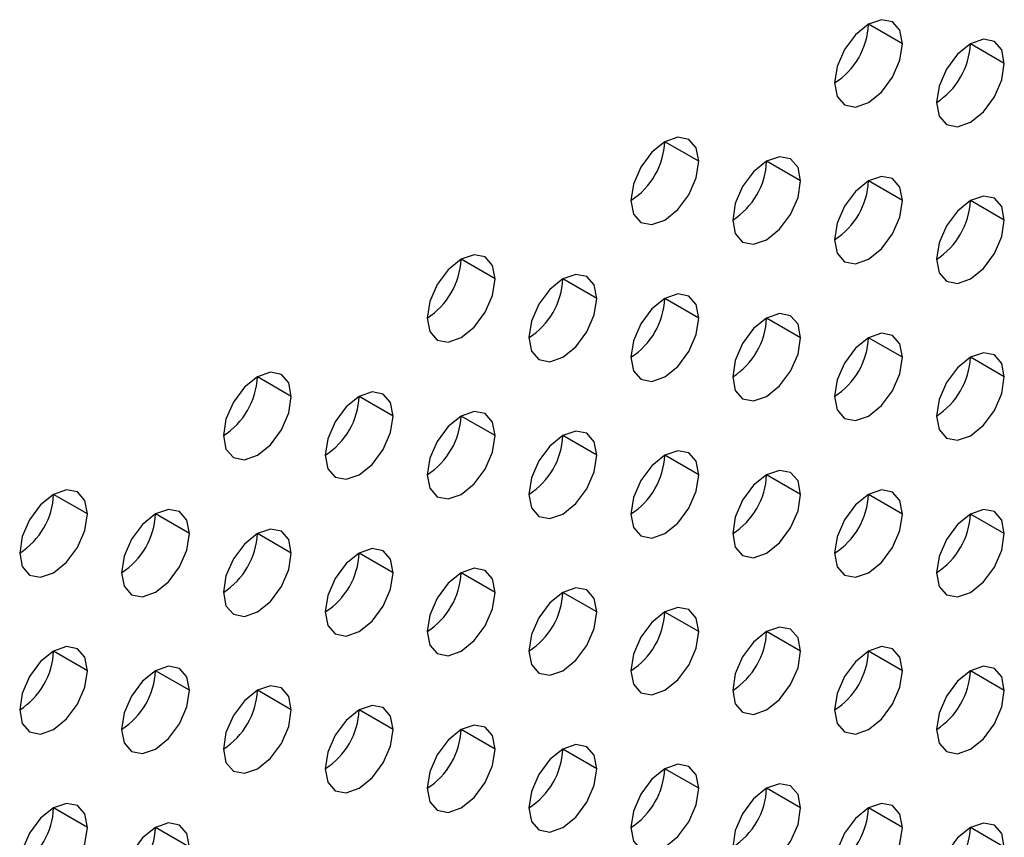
# Model space of a CAD drawing. Header units: millimetres. Extents: x 0 to 1118, y 0 to 864.
# Tile 345 of 438: x 995.23 to 997.28, y 670.99 to 672.69. Entities that reach past the tile are written whole.
import ezdxf

# ---------------------------------------------------------------- set-up
doc = ezdxf.new("R2010")
doc.units = ezdxf.units.MM

msp = doc.modelspace()

# ---------------------------------------------------------------- linework, layer by layer
at = {"color": 7, "linetype": 'Continuous', "lineweight": 25}
for p, q in [((997.069, 672.6418), (996.9983, 672.6826)), ((997.2811, 672.601), (997.2104, 672.6418)), ((996.6447, 672.3969), (996.574, 672.4377)), ((996.8568, 672.356), (996.7861, 672.3969)), ((997.069, 672.3152), (996.9983, 672.356)), ((997.2811, 672.2743), (997.2104, 672.3152)), ((996.2204, 672.152), (996.1497, 672.1928)), ((996.4326, 672.1111), (996.3619, 672.1519)), ((996.6447, 672.0703), (996.574, 672.1111)), ((996.8568, 672.0294), (996.7861, 672.0702)), ((997.069, 671.9886), (996.9983, 672.0294)), ((997.2811, 671.9477), (997.2104, 671.9885)), ((995.7962, 671.907), (995.7255, 671.9479)), ((996.0083, 671.8662), (995.9376, 671.907)), ((996.2204, 671.8253), (996.1497, 671.8662)), ((996.4326, 671.7845), (996.3619, 671.8253)), ((996.6447, 671.7436), (996.574, 671.7845)), ((996.8568, 671.7028), (996.7861, 671.7436)), ((995.3719, 671.6621), (995.3012, 671.7029)), ((997.069, 671.662), (996.9983, 671.7028)), ((995.584, 671.6213), (995.5133, 671.6621)), ((997.2811, 671.6211), (997.2104, 671.6619)), ((995.7962, 671.5804), (995.7255, 671.6212)), ((996.0083, 671.5396), (995.9376, 671.5804)), ((996.2204, 671.4987), (996.1497, 671.5395)), ((996.4326, 671.4579), (996.3619, 671.4987)), ((996.6447, 671.417), (996.574, 671.4578)), ((996.8568, 671.3762), (996.7861, 671.417)), ((995.3719, 671.3355), (995.3012, 671.3763)), ((997.069, 671.3353), (996.9983, 671.3762)), ((995.584, 671.2946), (995.5133, 671.3355)), ((997.2811, 671.2945), (997.2104, 671.3353)), ((995.7962, 671.2538), (995.7255, 671.2946)), ((996.0083, 671.213), (995.9376, 671.2538)), ((996.2204, 671.1721), (996.1497, 671.2129)), ((996.4326, 671.1313), (996.3619, 671.1721)), ((996.6447, 671.0904), (996.574, 671.1312)), ((996.8568, 671.0496), (996.7861, 671.0904)), ((995.3719, 671.0089), (995.3012, 671.0497)), ((997.069, 671.0087), (996.9983, 671.0495)), ((995.584, 670.968), (995.5133, 671.0089)), ((997.2811, 670.9679), (997.2104, 671.0087))]:
    msp.add_line(p, q, dxfattribs=at)
at = {"color": 7, "linetype": 'Continuous', "lineweight": 25, "flags": 128}
for points in [[(997.069, 672.6418), (997.0636, 672.6699), (997.0483, 672.6876), (997.0253, 672.692), (996.9983, 672.6826), (996.9712, 672.6608), (996.9483, 672.6299), (996.9329, 672.5945), (996.9275, 672.5602)], [(996.9275, 672.5602), (996.9329, 672.532), (996.9483, 672.5144), (996.9712, 672.5099), (996.9983, 672.5193), (997.0253, 672.5412), (997.0483, 672.5721), (997.0636, 672.6074), (997.069, 672.6418)], [(997.2811, 672.601), (997.2757, 672.6291), (997.2604, 672.6467), (997.2375, 672.6512), (997.2104, 672.6418), (997.1833, 672.6199), (997.1604, 672.589), (997.1451, 672.5537), (997.1397, 672.5193)], [(997.1397, 672.5193), (997.1451, 672.4912), (997.1604, 672.4735), (997.1833, 672.4691), (997.2104, 672.4785), (997.2375, 672.5003), (997.2604, 672.5313), (997.2757, 672.5666), (997.2811, 672.601)], [(996.6447, 672.3969), (996.6393, 672.425), (996.624, 672.4427), (996.6011, 672.4471), (996.574, 672.4377), (996.5469, 672.4159), (996.524, 672.3849), (996.5087, 672.3496), (996.5033, 672.3152)], [(996.5033, 672.3152), (996.5087, 672.2871), (996.524, 672.2695), (996.5469, 672.265), (996.574, 672.2744), (996.6011, 672.2962), (996.624, 672.3272), (996.6393, 672.3625), (996.6447, 672.3969)], [(996.8568, 672.356), (996.8515, 672.3842), (996.8361, 672.4018), (996.8132, 672.4063), (996.7861, 672.3969), (996.7591, 672.375), (996.7361, 672.3441), (996.7208, 672.3087), (996.7154, 672.2744)], [(996.7154, 672.2744), (996.7208, 672.2462), (996.7361, 672.2286), (996.7591, 672.2242), (996.7861, 672.2336), (996.8132, 672.2554), (996.8361, 672.2863), (996.8515, 672.3217), (996.8568, 672.356)], [(997.069, 672.3152), (997.0636, 672.3433), (997.0483, 672.361), (997.0253, 672.3654), (996.9983, 672.356), (996.9712, 672.3342), (996.9483, 672.3032), (996.9329, 672.2679), (996.9275, 672.2335)], [(996.9275, 672.2335), (996.9329, 672.2054), (996.9483, 672.1878), (996.9712, 672.1833), (996.9983, 672.1927), (997.0253, 672.2145), (997.0483, 672.2455), (997.0636, 672.2808), (997.069, 672.3152)], [(997.2811, 672.2743), (997.2757, 672.3025), (997.2604, 672.3201), (997.2375, 672.3246), (997.2104, 672.3152), (997.1833, 672.2933), (997.1604, 672.2624), (997.1451, 672.2271), (997.1397, 672.1927)], [(997.1397, 672.1927), (997.1451, 672.1646), (997.1604, 672.1469), (997.1833, 672.1425), (997.2104, 672.1519), (997.2375, 672.1737), (997.2604, 672.2046), (997.2757, 672.24), (997.2811, 672.2743)], [(996.2204, 672.152), (996.2151, 672.1801), (996.1997, 672.1977), (996.1768, 672.2022), (996.1497, 672.1928), (996.1227, 672.171), (996.0997, 672.14), (996.0844, 672.1047), (996.079, 672.0703)], [(996.079, 672.0703), (996.0844, 672.0422), (996.0997, 672.0245), (996.1227, 672.0201), (996.1497, 672.0295), (996.1768, 672.0513), (996.1997, 672.0823), (996.2151, 672.1176), (996.2204, 672.152)], [(996.4326, 672.1111), (996.4272, 672.1392), (996.4119, 672.1569), (996.3889, 672.1613), (996.3619, 672.1519), (996.3348, 672.1301), (996.3119, 672.0992), (996.2965, 672.0638), (996.2912, 672.0295)], [(996.2912, 672.0295), (996.2965, 672.0013), (996.3119, 671.9837), (996.3348, 671.9792), (996.3619, 671.9886), (996.3889, 672.0105), (996.4119, 672.0414), (996.4272, 672.0768), (996.4326, 672.1111)], [(996.6447, 672.0703), (996.6393, 672.0984), (996.624, 672.116), (996.6011, 672.1205), (996.574, 672.1111), (996.5469, 672.0893), (996.524, 672.0583), (996.5087, 672.023), (996.5033, 671.9886)], [(996.5033, 671.9886), (996.5087, 671.9605), (996.524, 671.9428), (996.5469, 671.9384), (996.574, 671.9478), (996.6011, 671.9696), (996.624, 672.0006), (996.6393, 672.0359), (996.6447, 672.0703)], [(996.8568, 672.0294), (996.8515, 672.0576), (996.8361, 672.0752), (996.8132, 672.0797), (996.7861, 672.0702), (996.7591, 672.0484), (996.7361, 672.0175), (996.7208, 671.9821), (996.7154, 671.9478)], [(996.7154, 671.9478), (996.7208, 671.9196), (996.7361, 671.902), (996.7591, 671.8975), (996.7861, 671.9069), (996.8132, 671.9288), (996.8361, 671.9597), (996.8515, 671.9951), (996.8568, 672.0294)], [(997.069, 671.9886), (997.0636, 672.0167), (997.0483, 672.0343), (997.0253, 672.0388), (996.9983, 672.0294), (996.9712, 672.0076), (996.9483, 671.9766), (996.9329, 671.9413), (996.9275, 671.9069)], [(996.9275, 671.9069), (996.9329, 671.8788), (996.9483, 671.8611), (996.9712, 671.8567), (996.9983, 671.8661), (997.0253, 671.8879), (997.0483, 671.9189), (997.0636, 671.9542), (997.069, 671.9886)], [(997.2811, 671.9477), (997.2757, 671.9759), (997.2604, 671.9935), (997.2375, 671.998), (997.2104, 671.9886), (997.1833, 671.9667), (997.1604, 671.9358), (997.1451, 671.9004), (997.1397, 671.8661)], [(995.7962, 671.907), (995.7908, 671.9352), (995.7755, 671.9528), (995.7525, 671.9573), (995.7255, 671.9479), (995.6984, 671.926), (995.6755, 671.8951), (995.6601, 671.8597), (995.6548, 671.8254)], [(997.1397, 671.8661), (997.1451, 671.8379), (997.1604, 671.8203), (997.1833, 671.8158), (997.2104, 671.8252), (997.2375, 671.8471), (997.2604, 671.878), (997.2757, 671.9134), (997.2811, 671.9477)], [(995.6548, 671.8254), (995.6601, 671.7973), (995.6755, 671.7796), (995.6984, 671.7752), (995.7255, 671.7846), (995.7525, 671.8064), (995.7755, 671.8373), (995.7908, 671.8727), (995.7962, 671.907)], [(996.0083, 671.8662), (996.0029, 671.8943), (995.9876, 671.912), (995.9647, 671.9164), (995.9376, 671.907), (995.9105, 671.8852), (995.8876, 671.8542), (995.8723, 671.8189), (995.8669, 671.7845)], [(995.8669, 671.7845), (995.8723, 671.7564), (995.8876, 671.7388), (995.9105, 671.7343), (995.9376, 671.7437), (995.9647, 671.7655), (995.9876, 671.7965), (996.0029, 671.8318), (996.0083, 671.8662)], [(996.2204, 671.8253), (996.2151, 671.8535), (996.1997, 671.8711), (996.1768, 671.8756), (996.1497, 671.8662), (996.1227, 671.8443), (996.0997, 671.8134), (996.0844, 671.7781), (996.079, 671.7437)], [(996.079, 671.7437), (996.0844, 671.7156), (996.0997, 671.6979), (996.1227, 671.6935), (996.1497, 671.7029), (996.1768, 671.7247), (996.1997, 671.7556), (996.2151, 671.791), (996.2204, 671.8253)], [(996.4326, 671.7845), (996.4272, 671.8126), (996.4119, 671.8303), (996.3889, 671.8347), (996.3619, 671.8253), (996.3348, 671.8035), (996.3119, 671.7725), (996.2965, 671.7372), (996.2912, 671.7029)], [(996.2912, 671.7029), (996.2965, 671.6747), (996.3119, 671.6571), (996.3348, 671.6526), (996.3619, 671.662), (996.3889, 671.6839), (996.4119, 671.7148), (996.4272, 671.7501), (996.4326, 671.7845)], [(996.6447, 671.7436), (996.6393, 671.7718), (996.624, 671.7894), (996.6011, 671.7939), (996.574, 671.7845), (996.5469, 671.7626), (996.524, 671.7317), (996.5087, 671.6964), (996.5033, 671.662)], [(996.5033, 671.662), (996.5087, 671.6339), (996.524, 671.6162), (996.5469, 671.6118), (996.574, 671.6212), (996.6011, 671.643), (996.624, 671.674), (996.6393, 671.7093), (996.6447, 671.7436)], [(996.8568, 671.7028), (996.8515, 671.7309), (996.8361, 671.7486), (996.8132, 671.753), (996.7861, 671.7436), (996.7591, 671.7218), (996.7361, 671.6909), (996.7208, 671.6555), (996.7154, 671.6212)], [(995.3719, 671.6621), (995.3665, 671.6903), (995.3512, 671.7079), (995.3283, 671.7123), (995.3012, 671.7029), (995.2741, 671.6811), (995.2512, 671.6502), (995.2359, 671.6148), (995.2305, 671.5805)], [(996.7154, 671.6212), (996.7208, 671.593), (996.7361, 671.5754), (996.7591, 671.5709), (996.7861, 671.5803), (996.8132, 671.6022), (996.8361, 671.6331), (996.8515, 671.6684), (996.8568, 671.7028)], [(997.069, 671.662), (997.0636, 671.6901), (997.0483, 671.7077), (997.0253, 671.7122), (996.9983, 671.7028), (996.9712, 671.6809), (996.9483, 671.65), (996.9329, 671.6147), (996.9275, 671.5803)], [(995.2305, 671.5805), (995.2359, 671.5523), (995.2512, 671.5347), (995.2741, 671.5302), (995.3012, 671.5396), (995.3283, 671.5615), (995.3512, 671.5924), (995.3665, 671.6278), (995.3719, 671.6621)], [(995.584, 671.6213), (995.5787, 671.6494), (995.5633, 671.667), (995.5404, 671.6715), (995.5133, 671.6621), (995.4863, 671.6403), (995.4633, 671.6093), (995.448, 671.574), (995.4426, 671.5396)], [(996.9275, 671.5803), (996.9329, 671.5522), (996.9483, 671.5345), (996.9712, 671.5301), (996.9983, 671.5395), (997.0253, 671.5613), (997.0483, 671.5923), (997.0636, 671.6276), (997.069, 671.662)], [(997.2811, 671.6211), (997.2757, 671.6492), (997.2604, 671.6669), (997.2375, 671.6713), (997.2104, 671.6619), (997.1833, 671.6401), (997.1604, 671.6092), (997.1451, 671.5738), (997.1397, 671.5395)], [(995.4426, 671.5396), (995.448, 671.5115), (995.4633, 671.4938), (995.4863, 671.4894), (995.5133, 671.4988), (995.5404, 671.5206), (995.5633, 671.5516), (995.5787, 671.5869), (995.584, 671.6213)], [(995.7962, 671.5804), (995.7908, 671.6086), (995.7755, 671.6262), (995.7525, 671.6307), (995.7255, 671.6212), (995.6984, 671.5994), (995.6755, 671.5685), (995.6601, 671.5331), (995.6548, 671.4988)], [(997.1397, 671.5395), (997.1451, 671.5113), (997.1604, 671.4937), (997.1833, 671.4892), (997.2104, 671.4986), (997.2375, 671.5205), (997.2604, 671.5514), (997.2757, 671.5867), (997.2811, 671.6211)], [(995.6548, 671.4988), (995.6601, 671.4706), (995.6755, 671.453), (995.6984, 671.4485), (995.7255, 671.4579), (995.7525, 671.4798), (995.7755, 671.5107), (995.7908, 671.5461), (995.7962, 671.5804)], [(996.0083, 671.5396), (996.0029, 671.5677), (995.9876, 671.5854), (995.9647, 671.5898), (995.9376, 671.5804), (995.9105, 671.5586), (995.8876, 671.5276), (995.8723, 671.4923), (995.8669, 671.4579)], [(995.8669, 671.4579), (995.8723, 671.4298), (995.8876, 671.4121), (995.9105, 671.4077), (995.9376, 671.4171), (995.9647, 671.4389), (995.9876, 671.4699), (996.0029, 671.5052), (996.0083, 671.5396)], [(996.2204, 671.4987), (996.2151, 671.5269), (996.1997, 671.5445), (996.1768, 671.549), (996.1497, 671.5396), (996.1227, 671.5177), (996.0997, 671.4868), (996.0844, 671.4514), (996.079, 671.4171)], [(996.079, 671.4171), (996.0844, 671.3889), (996.0997, 671.3713), (996.1227, 671.3668), (996.1497, 671.3762), (996.1768, 671.3981), (996.1997, 671.429), (996.2151, 671.4644), (996.2204, 671.4987)], [(996.4326, 671.4579), (996.4272, 671.486), (996.4119, 671.5037), (996.3889, 671.5081), (996.3619, 671.4987), (996.3348, 671.4769), (996.3119, 671.4459), (996.2965, 671.4106), (996.2912, 671.3762)], [(996.2912, 671.3762), (996.2965, 671.3481), (996.3119, 671.3305), (996.3348, 671.326), (996.3619, 671.3354), (996.3889, 671.3572), (996.4119, 671.3882), (996.4272, 671.4235), (996.4326, 671.4579)], [(996.6447, 671.417), (996.6393, 671.4452), (996.624, 671.4628), (996.6011, 671.4673), (996.574, 671.4579), (996.5469, 671.436), (996.524, 671.4051), (996.5087, 671.3697), (996.5033, 671.3354)], [(996.5033, 671.3354), (996.5087, 671.3072), (996.524, 671.2896), (996.5469, 671.2851), (996.574, 671.2946), (996.6011, 671.3164), (996.624, 671.3473), (996.6393, 671.3827), (996.6447, 671.417)], [(996.8568, 671.3762), (996.8515, 671.4043), (996.8361, 671.422), (996.8132, 671.4264), (996.7861, 671.417), (996.7591, 671.3952), (996.7361, 671.3642), (996.7208, 671.3289), (996.7154, 671.2945)], [(995.3719, 671.3355), (995.3665, 671.3636), (995.3512, 671.3813), (995.3283, 671.3857), (995.3012, 671.3763), (995.2741, 671.3545), (995.2512, 671.3235), (995.2359, 671.2882), (995.2305, 671.2539)], [(996.7154, 671.2945), (996.7208, 671.2664), (996.7361, 671.2488), (996.7591, 671.2443), (996.7861, 671.2537), (996.8132, 671.2755), (996.8361, 671.3065), (996.8515, 671.3418), (996.8568, 671.3762)], [(997.069, 671.3353), (997.0636, 671.3635), (997.0483, 671.3811), (997.0253, 671.3856), (996.9983, 671.3762), (996.9712, 671.3543), (996.9483, 671.3234), (996.9329, 671.288), (996.9275, 671.2537)], [(995.2305, 671.2539), (995.2359, 671.2257), (995.2512, 671.2081), (995.2741, 671.2036), (995.3012, 671.213), (995.3283, 671.2349), (995.3512, 671.2658), (995.3665, 671.3011), (995.3719, 671.3355)], [(995.584, 671.2946), (995.5787, 671.3228), (995.5633, 671.3404), (995.5404, 671.3449), (995.5133, 671.3355), (995.4863, 671.3136), (995.4633, 671.2827), (995.448, 671.2474), (995.4426, 671.213)], [(996.9275, 671.2537), (996.9329, 671.2256), (996.9483, 671.2079), (996.9712, 671.2035), (996.9983, 671.2129), (997.0253, 671.2347), (997.0483, 671.2656), (997.0636, 671.301), (997.069, 671.3353)], [(997.2811, 671.2945), (997.2757, 671.3226), (997.2604, 671.3403), (997.2375, 671.3447), (997.2104, 671.3353), (997.1833, 671.3135), (997.1604, 671.2825), (997.1451, 671.2472), (997.1397, 671.2128)], [(995.4426, 671.213), (995.448, 671.1849), (995.4633, 671.1672), (995.4863, 671.1628), (995.5133, 671.1722), (995.5404, 671.194), (995.5633, 671.225), (995.5787, 671.2603), (995.584, 671.2946)], [(995.7962, 671.2538), (995.7908, 671.2819), (995.7755, 671.2996), (995.7525, 671.304), (995.7255, 671.2946), (995.6984, 671.2728), (995.6755, 671.2419), (995.6601, 671.2065), (995.6548, 671.1722)], [(997.1397, 671.2128), (997.1451, 671.1847), (997.1604, 671.1671), (997.1833, 671.1626), (997.2104, 671.172), (997.2375, 671.1938), (997.2604, 671.2248), (997.2757, 671.2601), (997.2811, 671.2945)], [(995.6548, 671.1722), (995.6601, 671.144), (995.6755, 671.1264), (995.6984, 671.1219), (995.7255, 671.1313), (995.7525, 671.1532), (995.7755, 671.1841), (995.7908, 671.2194), (995.7962, 671.2538)], [(996.0083, 671.213), (996.0029, 671.2411), (995.9876, 671.2587), (995.9647, 671.2632), (995.9376, 671.2538), (995.9105, 671.2319), (995.8876, 671.201), (995.8723, 671.1657), (995.8669, 671.1313)], [(995.8669, 671.1313), (995.8723, 671.1032), (995.8876, 671.0855), (995.9105, 671.0811), (995.9376, 671.0905), (995.9647, 671.1123), (995.9876, 671.1433), (996.0029, 671.1786), (996.0083, 671.213)], [(996.2204, 671.1721), (996.2151, 671.2002), (996.1997, 671.2179), (996.1768, 671.2223), (996.1497, 671.2129), (996.1227, 671.1911), (996.0997, 671.1602), (996.0844, 671.1248), (996.079, 671.0905)], [(996.079, 671.0905), (996.0844, 671.0623), (996.0997, 671.0447), (996.1227, 671.0402), (996.1497, 671.0496), (996.1768, 671.0715), (996.1997, 671.1024), (996.2151, 671.1378), (996.2204, 671.1721)], [(996.4326, 671.1313), (996.4272, 671.1594), (996.4119, 671.177), (996.3889, 671.1815), (996.3619, 671.1721), (996.3348, 671.1503), (996.3119, 671.1193), (996.2965, 671.084), (996.2912, 671.0496)], [(996.2912, 671.0496), (996.2965, 671.0215), (996.3119, 671.0038), (996.3348, 670.9994), (996.3619, 671.0088), (996.3889, 671.0306), (996.4119, 671.0616), (996.4272, 671.0969), (996.4326, 671.1313)], [(996.6447, 671.0904), (996.6393, 671.1186), (996.624, 671.1362), (996.6011, 671.1407), (996.574, 671.1312), (996.5469, 671.1094), (996.524, 671.0785), (996.5087, 671.0431), (996.5033, 671.0088)], [(996.5033, 671.0088), (996.5087, 670.9806), (996.524, 670.963), (996.5469, 670.9585), (996.574, 670.9679), (996.6011, 670.9898), (996.624, 671.0207), (996.6393, 671.0561), (996.6447, 671.0904)], [(996.8568, 671.0496), (996.8515, 671.0777), (996.8361, 671.0953), (996.8132, 671.0998), (996.7861, 671.0904), (996.7591, 671.0686), (996.7361, 671.0376), (996.7208, 671.0023), (996.7154, 670.9679)], [(995.3719, 671.0089), (995.3665, 671.037), (995.3512, 671.0547), (995.3283, 671.0591), (995.3012, 671.0497), (995.2741, 671.0279), (995.2512, 670.9969), (995.2359, 670.9616), (995.2305, 670.9272)], [(996.7154, 670.9679), (996.7208, 670.9398), (996.7361, 670.9221), (996.7591, 670.9177), (996.7861, 670.9271), (996.8132, 670.9489), (996.8361, 670.9799), (996.8515, 671.0152), (996.8568, 671.0496)], [(997.069, 671.0087), (997.0636, 671.0369), (997.0483, 671.0545), (997.0253, 671.059), (996.9983, 671.0496), (996.9712, 671.0277), (996.9483, 670.9968), (996.9329, 670.9614), (996.9275, 670.9271)], [(995.2305, 670.9272), (995.2359, 670.8991), (995.2512, 670.8815), (995.2741, 670.877), (995.3012, 670.8864), (995.3283, 670.9082), (995.3512, 670.9392), (995.3665, 670.9745), (995.3719, 671.0089)], [(995.584, 670.968), (995.5787, 670.9962), (995.5633, 671.0138), (995.5404, 671.0183), (995.5133, 671.0089), (995.4863, 670.987), (995.4633, 670.9561), (995.448, 670.9207), (995.4426, 670.8864)], [(996.9275, 670.9271), (996.9329, 670.8989), (996.9483, 670.8813), (996.9712, 670.8768), (996.9983, 670.8862), (997.0253, 670.9081), (997.0483, 670.939), (997.0636, 670.9744), (997.069, 671.0087)], [(997.2811, 670.9679), (997.2757, 670.996), (997.2604, 671.0137), (997.2375, 671.0181), (997.2104, 671.0087), (997.1833, 670.9869), (997.1604, 670.9559), (997.1451, 670.9206), (997.1397, 670.8862)]]:
    msp.add_lwpolyline(points, dxfattribs=at)
at = {"color": 7, "linetype": 'Continuous', "lineweight": 25}
for centre in [(996.8447, 672.6896), (997.0569, 672.6488), (996.4205, 672.4447), (996.6326, 672.4038), (996.8447, 672.363), (997.0569, 672.3221), (995.9962, 672.1998), (996.2083, 672.1589), (996.4205, 672.1181), (996.6326, 672.0772), (996.8447, 672.0364), (997.0569, 671.9955), (995.5719, 671.9548), (995.7841, 671.914), (995.9962, 671.8731), (996.2083, 671.8323), (996.4205, 671.7915), (996.6326, 671.7506), (995.1477, 671.7099), (996.8447, 671.7098), (995.3598, 671.6691), (997.0569, 671.6689), (995.5719, 671.6282), (995.7841, 671.5874), (995.9962, 671.5465), (996.2083, 671.5057), (996.4205, 671.4648), (996.6326, 671.424), (995.1477, 671.3833), (996.8447, 671.3831), (995.3598, 671.3425), (997.0569, 671.3423), (995.5719, 671.3016), (995.7841, 671.2608), (995.9962, 671.2199), (996.2083, 671.1791), (996.4205, 671.1382), (996.6326, 671.0974), (995.1477, 671.0567), (996.8447, 671.0565), (995.3598, 671.0158), (997.0569, 671.0157)]:
    msp.add_arc(centre, 0.1537, 302.6055, 357.3945, dxfattribs=at)

doc.saveas('drawing.dxf')
